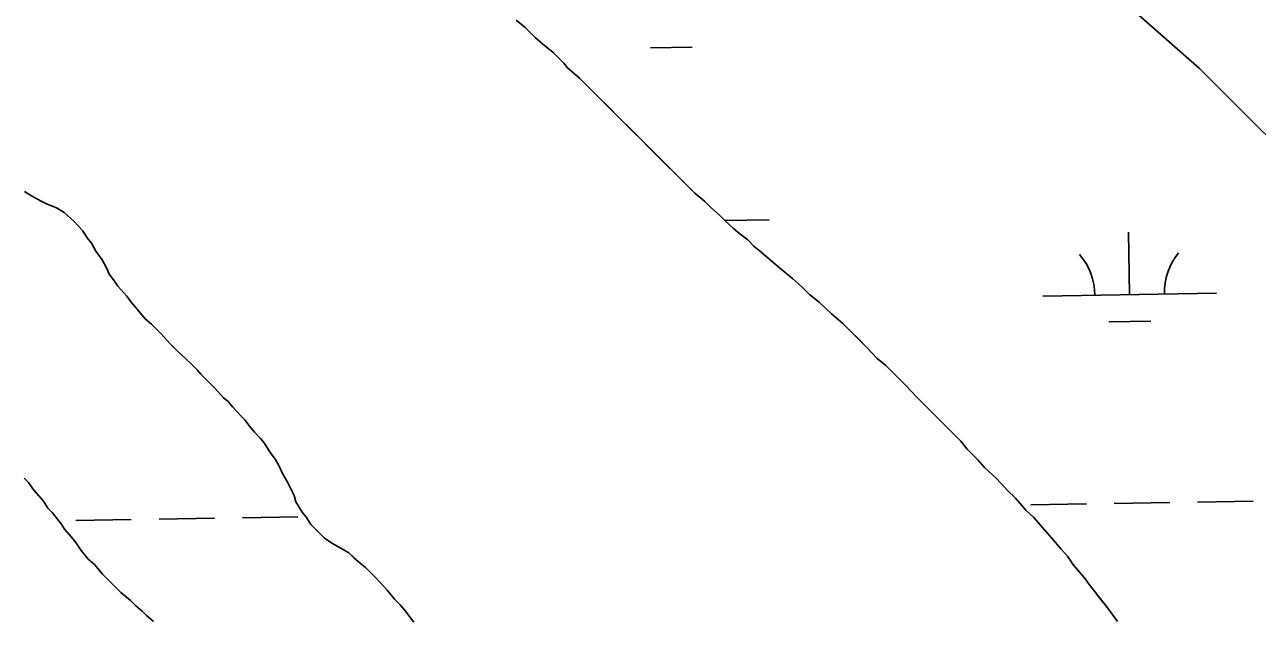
# Model space of a CAD drawing. Extents: x 3855477 to 3893699, y 299188 to 325115.
# Drawn here: x 3887917 to 3888627, y 306493 to 306836 of the extents above; entities that cross this region are included whole.
import ezdxf

# ---------------------------------------------------------------- set-up
doc = ezdxf.new("R2010")
doc.units = 0
doc.layers.add('V-TOPO-SHOR', color=7, linetype='Continuous')
doc.layers.add('V-WETL-SWMP', color=7, linetype='Continuous')

msp = doc.modelspace()

# ---------------------------------------------------------------- linework, layer by layer
at = {"layer": 'V-TOPO-SHOR'}
for points in [[(3888666.48, 306739.99), (3888629.27, 306775.02), (3888593.64, 306810.57), (3888553.82, 306845.6), (3888518.71, 306876.96), (3888476.79, 306919.31), (3888431.19, 306970.04), (3888375.12, 307027.03), (3888327.44, 307070.94), (3888296, 307099.69), (3888279.75, 307116.95), (3888261.4, 307141.53), (3888235.2, 307168.72), (3888203.76, 307197.47), (3888168.13, 307231.45), (3888115.2, 307281.12), (3888058.08, 307339.16), (3887977.39, 307414.97)], [(3888229.6, 306811.19), (3888227.57, 306813.72), (3888221.49, 306819.79), (3888215.4, 306824.84), (3888211.35, 306828.39), (3888205.26, 306834.46), (3888200.2, 306838.5)], [(3888546.46, 306492.52), (3888540.89, 306500.1), (3888536.83, 306505.17), (3888530.74, 306512.75), (3888527.19, 306517.81), (3888521.1, 306524.9), (3888517.56, 306529.96), (3888514.01, 306534), (3888508.43, 306540.58), (3888504.37, 306545.13), (3888498.29, 306552.22), (3888493.73, 306556.26), (3888487.64, 306563.35), (3888483.08, 306567.9), (3888476.99, 306574.47), (3888469.9, 306581.05), (3888465.84, 306585.6), (3888459.75, 306591.67), (3888456.21, 306596.23), (3888450.12, 306602.29), (3888441.5, 306610.89), (3888435.42, 306616.96), (3888430.86, 306621.52), (3888424.77, 306628.09), (3888420.21, 306632.65), (3888413.11, 306639.73), (3888408.04, 306643.77), (3888401.96, 306650.35), (3888397.4, 306654.9), (3888392.33, 306659.96), (3888388.27, 306664.01), (3888381.68, 306669.57), (3888374.58, 306676.15), (3888369.01, 306680.7), (3888364.45, 306685.25), (3888359.38, 306689.8), (3888351.77, 306695.87), (3888347.72, 306699.41), (3888340.11, 306705.98), (3888337.07, 306708.51), (3888333.52, 306712.05), (3888328.96, 306715.59), (3888325.41, 306718.63), (3888320.35, 306723.18), (3888317.3, 306726.21), (3888312.23, 306730.76), (3888308.68, 306734.3), (3888303.11, 306738.86), (3888299.56, 306742.4), (3888296.01, 306745.94), (3888290.94, 306750.99), (3888287.39, 306754.54), (3888281.82, 306760.1), (3888277.25, 306764.65), (3888271.17, 306770.72), (3888266.61, 306775.28), (3888259.51, 306782.36), (3888252.92, 306788.93), (3888247.85, 306793.99), (3888241.26, 306800.57), (3888236.7, 306805.12), (3888229.6, 306811.19)], [(3887990.24, 306663.55), (3887986.69, 306666.59), (3887982.13, 306672.15), (3887978.58, 306676.2), (3887976.04, 306679.74), (3887970.97, 306685.31), (3887968.94, 306688.34), (3887965.9, 306692.39), (3887964.38, 306695.93), (3887961.84, 306700.49), (3887958.29, 306705.55), (3887955.75, 306710.1), (3887953.21, 306713.14), (3887950.68, 306717.19), (3887945.61, 306722.75), (3887940.03, 306727.81), (3887935.98, 306730.34), (3887929.9, 306732.86), (3887926.86, 306734.38), (3887921.29, 306737.41), (3887917.23, 306739.94)], [(3888141.34, 306492.05), (3888139.31, 306494.58), (3888136.78, 306498.13), (3888133.23, 306502.17), (3888130.19, 306505.21), (3888126.13, 306510.27), (3888122.58, 306514.31), (3888118.02, 306518.87), (3888113.46, 306523.42), (3888110.41, 306525.95), (3888106.86, 306528.98), (3888103.82, 306532.02), (3888099.26, 306534.54), (3888094.2, 306537.58), (3888089.63, 306540.61), (3888085.58, 306544.66), (3888082.03, 306548.2), (3888079.49, 306552.24), (3888076.96, 306555.28), (3888073.4, 306561.35), (3888072.39, 306564.9), (3888069.85, 306569.96), (3888068.33, 306572.99), (3888065.79, 306577.55), (3888064.27, 306581.09), (3888061.73, 306585.65), (3888058.69, 306589.7), (3888055.14, 306595.26), (3888053.11, 306597.79), (3888049.56, 306601.33), (3888047.53, 306603.86), (3888043.98, 306608.42), (3888041.45, 306610.95), (3888036.88, 306616), (3888034.35, 306619.04), (3888031.81, 306621.06), (3888026.74, 306626.63), (3888021.17, 306632.19), (3888018.63, 306634.72), (3888016.6, 306637.25), (3888013.05, 306640.79), (3888007.48, 306645.85), (3888004.94, 306648.38), (3888001.39, 306651.92), (3887998.86, 306654.45), (3887995.82, 306657.99), (3887992.77, 306661.02), (3887990.24, 306663.55)], [(3887916.91, 306574.85), (3887919.45, 306572.32), (3887921.98, 306568.78), (3887924.01, 306566.25), (3887928.07, 306561.69), (3887930.6, 306557.65), (3887933.14, 306555.12), (3887938.21, 306548.54)], [(3887938.21, 306548.54), (3887940.24, 306545.5), (3887944.3, 306540.95), (3887946.83, 306537.91), (3887949.88, 306533.36), (3887953.93, 306528.3), (3887957.48, 306525.27), (3887962.04, 306519.7), (3887965.59, 306516.16), (3887968.63, 306513.13), (3887972.69, 306509.08), (3887975.73, 306506.55), (3887978.27, 306504.53), (3887981.31, 306501.49), (3887984.86, 306498.46), (3887987.39, 306495.93), (3887991.45, 306492.39)]]:
    msp.add_lwpolyline(points, dxfattribs=at)
at = {"layer": 'V-WETL-SWMP'}
for p, q in [((3888593.64, 306810.57), (3888553.82, 306845.6)), ((3888200.2, 306838.5), (3888205.27, 306834.46)), ((3888205.27, 306834.46), (3888211.35, 306828.39)), ((3888211.35, 306828.39), (3888215.4, 306824.85)), ((3888215.4, 306824.85), (3888221.49, 306819.79)), ((3888277.59, 306822.52), (3888301.58, 306822.91)), ((3888221.49, 306819.79), (3888227.57, 306813.72)), ((3888227.57, 306813.72), (3888229.6, 306811.19)), ((3888229.6, 306811.19), (3888236.7, 306805.12)), ((3888629.27, 306775.02), (3888593.64, 306810.57)), ((3888236.7, 306805.12), (3888303.11, 306738.86)), ((3888303.11, 306738.86), (3888308.69, 306734.31)), ((3888308.69, 306734.31), (3888312.23, 306730.76)), ((3888312.23, 306730.76), (3888317.3, 306726.21)), ((3888317.3, 306726.21), (3888320.35, 306723.18)), ((3888320.33, 306723.2), (3888345.8, 306723.61)), ((3888320.35, 306723.18), (3888325.41, 306718.63)), ((3888325.41, 306718.63), (3888328.96, 306715.59)), ((3888328.96, 306715.59), (3888333.52, 306712.05)), ((3888553.37, 306680.56), (3888552.79, 306716.55)), ((3888333.52, 306712.05), (3888337.07, 306708.51)), ((3888337.07, 306708.51), (3888340.11, 306705.98)), ((3888340.11, 306705.98), (3888347.72, 306699.41)), ((3888347.72, 306699.41), (3888351.77, 306695.87)), ((3888351.77, 306695.87), (3888359.38, 306689.8)), ((3888359.38, 306689.8), (3888364.45, 306685.25)), ((3888364.45, 306685.25), (3888369.01, 306680.7)), ((3888369.01, 306680.7), (3888374.58, 306676.14)), ((3888503.38, 306679.74), (3888603.36, 306681.37)), ((3888374.58, 306676.14), (3888381.68, 306669.57)), ((3888381.68, 306669.57), (3888388.27, 306664.01)), ((3888541.62, 306664.93), (3888565.62, 306665.33)), ((3888388.27, 306664.01), (3888401.96, 306650.35)), ((3888401.96, 306650.35), (3888408.04, 306643.77)), ((3888408.04, 306643.77), (3888413.11, 306639.73)), ((3888413.11, 306639.73), (3888424.77, 306628.09)), ((3888424.77, 306628.09), (3888430.86, 306621.52)), ((3888430.86, 306621.52), (3888456.21, 306596.23)), ((3888456.21, 306596.23), (3888459.76, 306591.67)), ((3888459.76, 306591.67), (3888465.84, 306585.6)), ((3888465.84, 306585.6), (3888469.9, 306581.05)), ((3888469.9, 306581.05), (3888476.99, 306574.47)), ((3888476.99, 306574.47), (3888483.08, 306567.9)), ((3888483.08, 306567.9), (3888487.64, 306563.35)), ((3888487.64, 306563.35), (3888493.73, 306556.26)), ((3888496.49, 306559.55), (3888528.49, 306560.07)), ((3888544.48, 306560.33), (3888576.48, 306560.85)), ((3888592.48, 306561.11), (3888624.47, 306561.63)), ((3887946.65, 306550.58), (3887978.65, 306551.1)), ((3887994.65, 306551.36), (3888026.64, 306551.89)), ((3888042.64, 306552.15), (3888074.63, 306552.67)), ((3888493.73, 306556.26), (3888498.29, 306552.22)), ((3888498.29, 306552.22), (3888504.37, 306545.13)), ((3888504.37, 306545.13), (3888508.43, 306540.58)), ((3888508.43, 306540.58), (3888514.01, 306534)), ((3888514.01, 306534), (3888517.56, 306529.96)), ((3888517.56, 306529.96), (3888521.11, 306524.9)), ((3888521.11, 306524.9), (3888527.19, 306517.81)), ((3888527.19, 306517.81), (3888530.74, 306512.75)), ((3888530.74, 306512.75), (3888540.88, 306500.11)), ((3888540.88, 306500.11), (3888546.46, 306492.52))]:
    msp.add_line(p, q, dxfattribs=at)
for points in [[(3887917.23, 306739.94), (3887921.28, 306737.41), (3887926.86, 306734.38), (3887929.9, 306732.86), (3887935.98, 306730.34), (3887940.03, 306727.81), (3887945.61, 306722.75), (3887950.68, 306717.19), (3887953.21, 306713.14), (3887955.75, 306710.1), (3887958.29, 306705.55), (3887961.84, 306700.49), (3887964.38, 306695.93), (3887965.9, 306692.39), (3887968.94, 306688.34), (3887970.97, 306685.31), (3887976.04, 306679.74), (3887978.58, 306676.2), (3887982.13, 306672.15), (3887986.69, 306666.59), (3887990.24, 306663.55)], [(3887990.24, 306663.55), (3887992.77, 306661.02), (3887995.82, 306657.99), (3887998.86, 306654.45), (3888001.39, 306651.92), (3888004.94, 306648.38), (3888007.48, 306645.85), (3888013.05, 306640.79), (3888016.6, 306637.25), (3888018.63, 306634.72), (3888021.17, 306632.19), (3888026.74, 306626.63), (3888031.81, 306621.06), (3888034.35, 306619.04), (3888036.88, 306616), (3888041.45, 306610.95), (3888043.98, 306608.42), (3888047.53, 306603.86), (3888049.56, 306601.33), (3888053.11, 306597.79), (3888055.14, 306595.26), (3888058.69, 306589.7), (3888061.73, 306585.65), (3888064.27, 306581.09), (3888065.79, 306577.55), (3888068.33, 306572.99), (3888069.85, 306569.96), (3888072.39, 306564.9), (3888073.41, 306561.35), (3888076.96, 306555.28), (3888079.49, 306552.25), (3888082.03, 306548.2), (3888085.58, 306544.66), (3888089.63, 306540.61), (3888094.2, 306537.58), (3888099.26, 306534.54), (3888103.82, 306532.02), (3888106.87, 306528.98), (3888110.41, 306525.95), (3888113.45, 306523.42), (3888118.02, 306518.87), (3888122.58, 306514.32), (3888126.13, 306510.27), (3888130.19, 306505.21), (3888133.23, 306502.17), (3888136.78, 306498.13), (3888139.31, 306494.58), (3888141.34, 306492.05)], [(3887991.45, 306492.39), (3887987.39, 306495.93), (3887984.86, 306498.46), (3887981.31, 306501.49), (3887978.27, 306504.53), (3887975.73, 306506.55), (3887972.69, 306509.08), (3887968.64, 306513.13), (3887965.59, 306516.16), (3887962.04, 306519.7), (3887957.48, 306525.27), (3887953.93, 306528.3), (3887949.88, 306533.36), (3887946.83, 306537.91), (3887944.3, 306540.95), (3887940.24, 306545.5), (3887938.21, 306548.54), (3887933.14, 306555.12), (3887930.6, 306557.65), (3887928.07, 306561.7), (3887924.01, 306566.25), (3887921.98, 306568.78), (3887919.45, 306572.32), (3887916.91, 306574.85)]]:
    msp.add_lwpolyline(points, dxfattribs=at)
for centre, start, end in [((3888498.13, 306680.13), 0.16154, 41.7052), ((3888608.6, 306681.93), 140.16154, 181.7052)]:
    msp.add_arc(centre, 35.25, start, end, dxfattribs=at)

doc.saveas('drawing.dxf')
